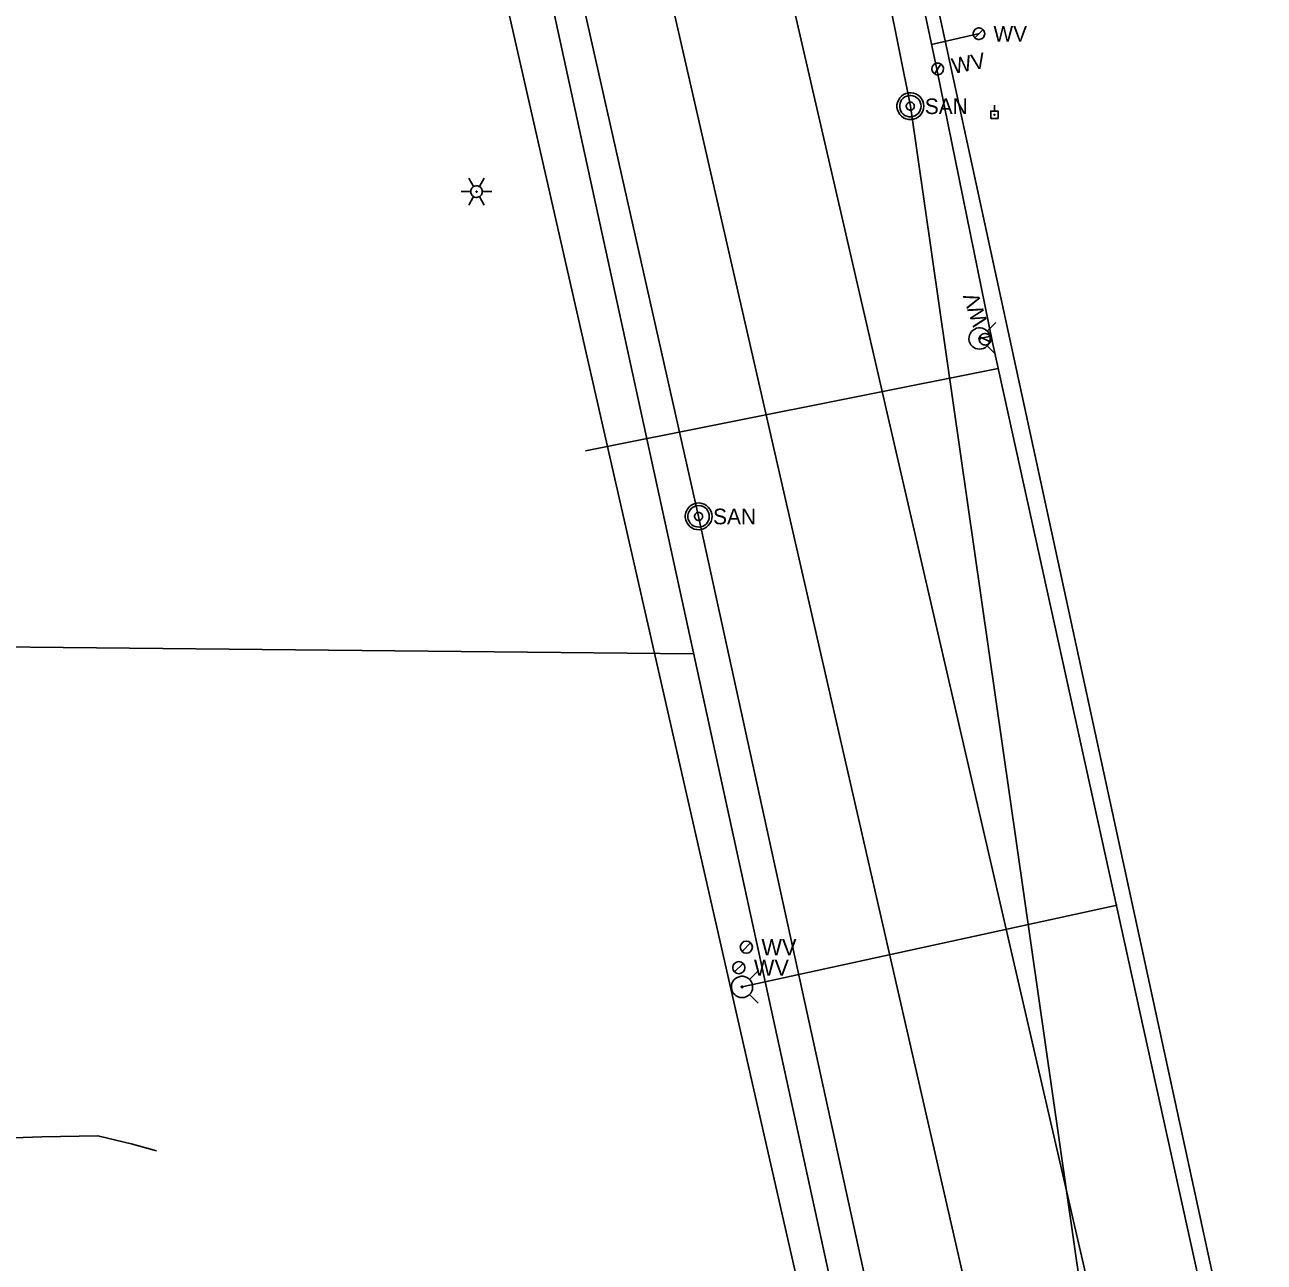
# Model space of a CAD drawing. Extents: x 596028 to 606371, y 330010 to 403088.
# Drawn here: x 604636.4 to 604941.6, y 338862.5 to 339167.3 of the extents above; entities that cross this region are included whole.
import ezdxf

# ---------------------------------------------------------------- set-up
doc = ezdxf.new("R2010")
doc.units = 0
for name, color, linetype in [('E_LTG', 7, 'Continuous'), ('E_UTL_E_UG', 7, 'Continuous'), ('E_UTL_EPowerPole', 7, 'Continuous'), ('E_UTL_FO_UG_MWFN', 7, 'Continuous'), ('E_UTL_G_UG', 7, 'Continuous'), ('E_UTL_SAN_MH', 7, 'Continuous'), ('E_UTL_SAN_UG', 7, 'Continuous'), ('E_UTL_SAN_UG_MMSD', 7, 'Continuous'), ('E_UTL_T_UG', 7, 'Continuous'), ('E_UTL_W', 7, 'Continuous'), ('E_UTL_W_UG', 7, 'Continuous'), ('E_UTL_WHydrant', 7, 'Continuous')]:
    doc.layers.add(name, color=color, linetype=linetype)

# ---------------------------------------------------------------- blocks, each defined once
blk = doc.blocks.new('PPOL')
at = {"layer": 'E_UTL_EPowerPole'}
blk.add_line((-0.2, 13.7), (-0.2, 35.3), dxfattribs=at)
blk.add_lwpolyline([(-13.9, -13.7), (13.5, -13.7), (13.5, 13.7), (-13.9, 13.7)], close=True, dxfattribs=at)
blk.add_circle((0, 0), 1.77, dxfattribs=at)
blk = doc.blocks.new('WV')
at = {"layer": 'E_UTL_W'}
blk.add_line((-8.6, -8.6), (8.6, 8.6), dxfattribs=at)
blk.add_circle((0, 0), 12.2, dxfattribs=at)
blk.add_text('WV', height=32.92, dxfattribs=at).set_placement((30.5, -16.5))

msp = doc.modelspace()

# ---------------------------------------------------------------- linework, layer by layer
at = {"layer": 'E_LTG'}
for points in [[(604746.97, 339127.4), (604745.78, 339129.47)], [(604748.4, 339127.4), (604749.59, 339129.47)], [(604743.87, 339126.17), (604746.25, 339126.17)], [(604749.11, 339126.17), (604749.08, 339126.44), (604749.01, 339126.7), (604748.88, 339126.94), (604748.72, 339127.15), (604748.51, 339127.33), (604748.27, 339127.47), (604748.02, 339127.56), (604747.75, 339127.59), (604747.48, 339127.58), (604747.21, 339127.52), (604746.97, 339127.4), (604746.75, 339127.25), (604746.56, 339127.05), (604746.41, 339126.82), (604746.31, 339126.57), (604746.26, 339126.3), (604746.26, 339126.03), (604746.31, 339125.76), (604746.41, 339125.51), (604746.56, 339125.28), (604746.75, 339125.09), (604746.97, 339124.93), (604747.21, 339124.82), (604747.48, 339124.75), (604747.75, 339124.74), (604748.02, 339124.78), (604748.27, 339124.87), (604748.51, 339125), (604748.72, 339125.18), (604748.88, 339125.39), (604749.01, 339125.64), (604749.08, 339125.9), (604749.11, 339126.17)], [(604749.11, 339126.17), (604749.08, 339126.44), (604749.01, 339126.7), (604748.88, 339126.94), (604748.72, 339127.15), (604748.51, 339127.33), (604748.27, 339127.47), (604748.02, 339127.56), (604747.75, 339127.59), (604747.48, 339127.58), (604747.21, 339127.52), (604746.97, 339127.4), (604746.75, 339127.25), (604746.56, 339127.05), (604746.41, 339126.82), (604746.31, 339126.57), (604746.26, 339126.3), (604746.26, 339126.03), (604746.31, 339125.76), (604746.41, 339125.51), (604746.56, 339125.28), (604746.75, 339125.09), (604746.97, 339124.93), (604747.21, 339124.82), (604747.48, 339124.75), (604747.75, 339124.74), (604748.02, 339124.78), (604748.27, 339124.87), (604748.51, 339125), (604748.72, 339125.18), (604748.88, 339125.39), (604749.01, 339125.64), (604749.08, 339125.9), (604749.11, 339126.17)], [(604749.11, 339126.17), (604749.08, 339126.44), (604749.01, 339126.7), (604748.88, 339126.94), (604748.72, 339127.15), (604748.51, 339127.33), (604748.27, 339127.47), (604748.02, 339127.56), (604747.75, 339127.59), (604747.48, 339127.58), (604747.21, 339127.52), (604746.97, 339127.4), (604746.75, 339127.25), (604746.56, 339127.05), (604746.41, 339126.82), (604746.31, 339126.57), (604746.26, 339126.3), (604746.26, 339126.03), (604746.31, 339125.76), (604746.41, 339125.51), (604746.56, 339125.28), (604746.75, 339125.09), (604746.97, 339124.93), (604747.21, 339124.82), (604747.48, 339124.75), (604747.75, 339124.74), (604748.02, 339124.78), (604748.27, 339124.87), (604748.51, 339125), (604748.72, 339125.18), (604748.88, 339125.39), (604749.01, 339125.64), (604749.08, 339125.9), (604749.11, 339126.17)], [(604747.8, 339126.17), (604747.8, 339126.19), (604747.79, 339126.21), (604747.78, 339126.23), (604747.77, 339126.25), (604747.75, 339126.26), (604747.73, 339126.28), (604747.71, 339126.28), (604747.69, 339126.29), (604747.66, 339126.28), (604747.64, 339126.28), (604747.62, 339126.27), (604747.6, 339126.26), (604747.59, 339126.24), (604747.58, 339126.22), (604747.57, 339126.2), (604747.56, 339126.18), (604747.56, 339126.16), (604747.57, 339126.13), (604747.58, 339126.11), (604747.59, 339126.09), (604747.6, 339126.08), (604747.62, 339126.06), (604747.64, 339126.05), (604747.66, 339126.05), (604747.69, 339126.05), (604747.71, 339126.05), (604747.73, 339126.06), (604747.75, 339126.07), (604747.77, 339126.08), (604747.78, 339126.1), (604747.79, 339126.12), (604747.8, 339126.14), (604747.8, 339126.17)], [(604749.11, 339126.17), (604751.49, 339126.17)], [(604745.78, 339122.87), (604746.97, 339124.93)], [(604749.59, 339122.87), (604748.4, 339124.93)]]:
    msp.add_lwpolyline(points, dxfattribs=at)
at = {"layer": 'E_UTL_E_UG'}
msp.add_line((604875.51, 338824.32), (604784.34, 339222.62), dxfattribs=at)
at = {"layer": 'E_UTL_FO_UG_MWFN'}
msp.add_lwpolyline([(604668.86, 338889.96), (604662.95, 338891.55), (604654.46, 338893.67), (604640.66, 338893.37), (604620.04, 338892.68), (604589.67, 338895.03), (604558.3, 338897.41), (604535.11, 338899.73), (604522.19, 338900.1), (604501.1, 338900.47), (604481.36, 338901.26), (604464.99, 338901.5), (604459.7, 338901.38), (604440.3, 338902.67), (604432.93, 338902.67), (604426.37, 338907.02), (604421.8, 338931.44), (604409.13, 338979.56), (604398.32, 339023.06), (604393.6, 339044.86), (604389.81, 339059.44), (604379.58, 339083.75), (604376.89, 339101.68), (604380.04, 339106.11)], dxfattribs=at)
at = {"layer": 'E_UTL_G_UG'}
for p, q in [((604843.56, 338783.61), (604742.35, 339228.68)), ((604914.69, 338786.08), (604814.85, 339218.78))]:
    msp.add_line(p, q, dxfattribs=at)
msp.add_lwpolyline([(604930.39, 338852.74), (604855.87, 339196.73), (604848.74, 339224.99)], dxfattribs=at)
at = {"layer": 'E_UTL_SAN_MH'}
for points in [[(604857.81, 339147.22), (604857.75, 339147.84), (604857.57, 339148.44), (604857.29, 339149), (604856.9, 339149.49), (604856.42, 339149.9), (604855.88, 339150.22), (604855.29, 339150.42), (604854.67, 339150.51), (604854.04, 339150.48), (604853.43, 339150.33), (604852.86, 339150.07), (604852.35, 339149.71), (604851.91, 339149.26), (604851.58, 339148.73), (604851.34, 339148.15), (604851.22, 339147.53), (604851.22, 339146.9), (604851.34, 339146.29), (604851.58, 339145.7), (604851.91, 339145.18), (604852.35, 339144.72), (604852.86, 339144.36), (604853.43, 339144.1), (604854.04, 339143.95), (604854.67, 339143.92), (604855.29, 339144.01), (604855.88, 339144.21), (604856.42, 339144.53), (604856.9, 339144.94), (604857.29, 339145.43), (604857.57, 339145.99), (604857.75, 339146.59), (604857.81, 339147.22)], [(604857.15, 339147.22), (604857.1, 339147.72), (604856.96, 339148.2), (604856.73, 339148.64), (604856.42, 339149.04), (604856.04, 339149.37), (604855.61, 339149.62), (604855.13, 339149.78), (604854.63, 339149.85), (604854.13, 339149.83), (604853.65, 339149.71), (604853.19, 339149.5), (604852.78, 339149.21), (604852.43, 339148.85), (604852.16, 339148.43), (604851.98, 339147.96), (604851.88, 339147.47), (604851.88, 339146.97), (604851.98, 339146.47), (604852.16, 339146.01), (604852.43, 339145.58), (604852.78, 339145.22), (604853.19, 339144.93), (604853.65, 339144.72), (604854.13, 339144.6), (604854.63, 339144.58), (604855.13, 339144.65), (604855.61, 339144.81), (604856.04, 339145.07), (604856.42, 339145.39), (604856.73, 339145.79), (604856.96, 339146.24), (604857.1, 339146.72), (604857.15, 339147.22)], [(604855.5, 339147.22), (604855.48, 339147.4), (604855.43, 339147.58), (604855.34, 339147.75), (604855.23, 339147.9), (604855.08, 339148.02), (604854.92, 339148.12), (604854.74, 339148.18), (604854.56, 339148.21), (604854.37, 339148.2), (604854.19, 339148.15), (604854.01, 339148.07), (604853.86, 339147.96), (604853.73, 339147.83), (604853.63, 339147.67), (604853.56, 339147.5), (604853.52, 339147.31), (604853.52, 339147.12), (604853.56, 339146.94), (604853.63, 339146.76), (604853.73, 339146.6), (604853.86, 339146.47), (604854.01, 339146.36), (604854.19, 339146.28), (604854.37, 339146.24), (604854.56, 339146.23), (604854.74, 339146.25), (604854.92, 339146.32), (604855.08, 339146.41), (604855.23, 339146.53), (604855.34, 339146.68), (604855.43, 339146.85), (604855.48, 339147.03), (604855.5, 339147.22)], [(604805.67, 339046.19), (604805.61, 339046.81), (604805.43, 339047.42), (604805.14, 339047.97), (604804.76, 339048.47), (604804.28, 339048.88), (604803.74, 339049.19), (604803.15, 339049.4), (604802.52, 339049.49), (604801.9, 339049.46), (604801.29, 339049.31), (604800.72, 339049.05), (604800.21, 339048.68), (604799.77, 339048.23), (604799.43, 339047.7), (604799.2, 339047.12), (604799.08, 339046.5), (604799.08, 339045.88), (604799.2, 339045.26), (604799.43, 339044.68), (604799.77, 339044.15), (604800.21, 339043.7), (604800.72, 339043.33), (604801.29, 339043.07), (604801.9, 339042.92), (604802.52, 339042.89), (604803.15, 339042.98), (604803.74, 339043.19), (604804.28, 339043.5), (604804.76, 339043.91), (604805.14, 339044.41), (604805.43, 339044.96), (604805.61, 339045.57), (604805.67, 339046.19)], [(604805.01, 339046.19), (604804.96, 339046.69), (604804.82, 339047.17), (604804.59, 339047.62), (604804.28, 339048.01), (604803.9, 339048.34), (604803.46, 339048.59), (604802.99, 339048.76), (604802.49, 339048.83), (604801.99, 339048.8), (604801.5, 339048.68), (604801.05, 339048.48), (604800.64, 339048.19), (604800.29, 339047.82), (604800.02, 339047.4), (604799.83, 339046.93), (604799.74, 339046.44), (604799.74, 339045.94), (604799.83, 339045.45), (604800.02, 339044.98), (604800.29, 339044.56), (604800.64, 339044.19), (604801.05, 339043.9), (604801.5, 339043.7), (604801.99, 339043.58), (604802.49, 339043.55), (604802.99, 339043.62), (604803.46, 339043.79), (604803.9, 339044.04), (604804.28, 339044.37), (604804.59, 339044.76), (604804.82, 339045.21), (604804.96, 339045.69), (604805.01, 339046.19)], [(604803.36, 339046.19), (604803.34, 339046.38), (604803.29, 339046.56), (604803.2, 339046.73), (604803.08, 339046.87), (604802.94, 339047), (604802.78, 339047.09), (604802.6, 339047.15), (604802.41, 339047.18), (604802.23, 339047.17), (604802.04, 339047.13), (604801.87, 339047.05), (604801.72, 339046.94), (604801.59, 339046.8), (604801.49, 339046.64), (604801.42, 339046.47), (604801.38, 339046.28), (604801.38, 339046.1), (604801.42, 339045.91), (604801.49, 339045.74), (604801.59, 339045.58), (604801.72, 339045.44), (604801.87, 339045.33), (604802.04, 339045.25), (604802.23, 339045.21), (604802.41, 339045.2), (604802.6, 339045.23), (604802.78, 339045.29), (604802.94, 339045.38), (604803.08, 339045.51), (604803.2, 339045.65), (604803.29, 339045.82), (604803.34, 339046), (604803.36, 339046.19)]]:
    msp.add_lwpolyline(points, dxfattribs=at)
at = {"layer": 'E_UTL_SAN_UG'}
for p, q in [((604802.36, 339046.2), (604752.9, 339265.49)), ((604849.24, 338832.01), (604802.36, 339046.2))]:
    msp.add_line(p, q, dxfattribs=at)
at = {"layer": 'E_UTL_SAN_UG_MMSD'}
for p, q in [((604854.51, 339147.21), (604642.2, 340212.1)), ((605016.2, 338023.67), (604854.51, 339147.21))]:
    msp.add_line(p, q, dxfattribs=at)
at = {"layer": 'E_UTL_T_UG'}
for p, q in [((604851.26, 338782.4), (604759.41, 339203.92)), ((604552.53, 339014.82), (604801.15, 339012.35))]:
    msp.add_line(p, q, dxfattribs=at)
at = {"layer": 'E_UTL_W'}
for points in [[(604872.83, 339165.06), (604872.8, 339165.33), (604872.72, 339165.59), (604872.6, 339165.83), (604872.43, 339166.05), (604872.23, 339166.22), (604871.99, 339166.36), (604871.74, 339166.45), (604871.47, 339166.49), (604871.2, 339166.47), (604870.93, 339166.41), (604870.69, 339166.3), (604870.47, 339166.14), (604870.28, 339165.94), (604870.13, 339165.72), (604870.03, 339165.46), (604869.98, 339165.2), (604869.98, 339164.93), (604870.03, 339164.66), (604870.13, 339164.41), (604870.28, 339164.18), (604870.47, 339163.98), (604870.69, 339163.83), (604870.93, 339163.71), (604871.2, 339163.65), (604871.47, 339163.64), (604871.74, 339163.68), (604871.99, 339163.76), (604872.23, 339163.9), (604872.43, 339164.08), (604872.6, 339164.29), (604872.72, 339164.53), (604872.8, 339164.79), (604872.83, 339165.06)], [(604870.39, 339164.05), (604872.41, 339166.07)], [(604862.64, 339156.65), (604862.56, 339156.91), (604862.44, 339157.15), (604862.27, 339157.36), (604862.07, 339157.54), (604861.83, 339157.68), (604861.58, 339157.77), (604861.31, 339157.81), (604861.04, 339157.8), (604860.77, 339157.73), (604860.53, 339157.62), (604860.3, 339157.47), (604860.12, 339157.27), (604859.97, 339157.04), (604859.87, 339156.79), (604859.82, 339156.53), (604859.81, 339156.25), (604859.86, 339155.99), (604859.96, 339155.74), (604860.11, 339155.51), (604860.3, 339155.31), (604860.52, 339155.15), (604860.76, 339155.04), (604861.03, 339154.97), (604861.3, 339154.96), (604861.57, 339155), (604861.82, 339155.09), (604862.06, 339155.22), (604862.26, 339155.4), (604862.43, 339155.61), (604862.56, 339155.85), (604862.63, 339156.11), (604862.66, 339156.38), (604862.64, 339156.65)], [(604860.43, 339155.21), (604862.04, 339157.56)], [(604872.47, 339091.16), (604872.22, 339091.05), (604872, 339090.9), (604871.81, 339090.7), (604871.66, 339090.48), (604871.55, 339090.23), (604871.5, 339089.96), (604871.49, 339089.69), (604871.54, 339089.43), (604871.64, 339089.17), (604871.78, 339088.94), (604871.96, 339088.74), (604872.18, 339088.58), (604872.42, 339088.46), (604872.69, 339088.4), (604872.96, 339088.38), (604873.23, 339088.41), (604873.48, 339088.5), (604873.72, 339088.63), (604873.93, 339088.8), (604874.1, 339089.01), (604874.23, 339089.25), (604874.31, 339089.51), (604874.34, 339089.78), (604874.32, 339090.05), (604874.25, 339090.31), (604874.13, 339090.55), (604873.96, 339090.77), (604873.76, 339090.95), (604873.53, 339091.09), (604873.28, 339091.18), (604873.01, 339091.23), (604872.74, 339091.22), (604872.47, 339091.16)], [(604874.19, 339089.16), (604871.64, 339090.45)]]:
    msp.add_lwpolyline(points, dxfattribs=at)
at = {"layer": 'E_UTL_W_UG'}
for p, q in [((604859.75, 339162.41), (604871.52, 339165.12)), ((604874.39, 339090.57), (604871.57, 339090)), ((604774.49, 339062.31), (604876.12, 339082.59)), ((604813.06, 338930.32), (604905.42, 338950.46))]:
    msp.add_line(p, q, dxfattribs=at)
for points in [[(604874.71, 339088.99), (604861.04, 339156.34), (604850.17, 339207.5), (604838.95, 339256.89), (604821.49, 339331.51)], [(605092.03, 338144.65), (604935.52, 338838.52), (604929.29, 338841.05), (604874.71, 339088.99)]]:
    msp.add_lwpolyline(points, dxfattribs=at)
at = {"layer": 'E_UTL_WHydrant'}
for points in [[(604871.57, 339087.37), (604872.06, 339087.42), (604872.54, 339087.56), (604872.98, 339087.79), (604873.38, 339088.1), (604873.7, 339088.48), (604873.95, 339088.91), (604874.11, 339089.38), (604874.19, 339089.87), (604874.16, 339090.37), (604874.04, 339090.85), (604873.84, 339091.31), (604873.55, 339091.71), (604873.19, 339092.06), (604872.77, 339092.33), (604872.3, 339092.51), (604871.82, 339092.61), (604871.32, 339092.61), (604870.83, 339092.51), (604870.36, 339092.33), (604869.94, 339092.06), (604869.58, 339091.71), (604869.29, 339091.31), (604869.09, 339090.85), (604868.97, 339090.37), (604868.95, 339089.87), (604869.02, 339089.38), (604869.18, 339088.91), (604869.43, 339088.48), (604869.76, 339088.1), (604870.15, 339087.79), (604870.59, 339087.56), (604871.07, 339087.42), (604871.57, 339087.37)], [(604873.4, 339091.83), (604875.54, 339093.97)], [(604871.57, 339089.8), (604871.6, 339089.8), (604871.64, 339089.81), (604871.67, 339089.83), (604871.7, 339089.85), (604871.73, 339089.88), (604871.75, 339089.91), (604871.76, 339089.95), (604871.77, 339089.99), (604871.76, 339090.03), (604871.76, 339090.06), (604871.74, 339090.1), (604871.72, 339090.13), (604871.69, 339090.15), (604871.66, 339090.18), (604871.62, 339090.19), (604871.59, 339090.2), (604871.55, 339090.2), (604871.51, 339090.19), (604871.47, 339090.18), (604871.44, 339090.15), (604871.41, 339090.13), (604871.39, 339090.1), (604871.38, 339090.06), (604871.37, 339090.03), (604871.37, 339089.99), (604871.37, 339089.95), (604871.38, 339089.91), (604871.4, 339089.88), (604871.43, 339089.85), (604871.46, 339089.83), (604871.49, 339089.81), (604871.53, 339089.8), (604871.57, 339089.8)], [(604873.4, 339088.16), (604875.54, 339086.02)], [(604814.9, 338932.15), (604817.04, 338934.29)], [(604813.06, 338927.69), (604813.56, 338927.74), (604814.03, 338927.88), (604814.48, 338928.11), (604814.87, 338928.42), (604815.2, 338928.79), (604815.45, 338929.23), (604815.61, 338929.7), (604815.68, 338930.19), (604815.66, 338930.69), (604815.54, 338931.17), (604815.33, 338931.63), (604815.04, 338932.03), (604814.68, 338932.38), (604814.26, 338932.65), (604813.8, 338932.83), (604813.31, 338932.93), (604812.81, 338932.93), (604812.32, 338932.83), (604811.86, 338932.65), (604811.44, 338932.38), (604811.08, 338932.03), (604810.79, 338931.63), (604810.58, 338931.17), (604810.46, 338930.69), (604810.44, 338930.19), (604810.51, 338929.7), (604810.67, 338929.23), (604810.92, 338928.79), (604811.25, 338928.42), (604811.64, 338928.11), (604812.09, 338927.88), (604812.56, 338927.74), (604813.06, 338927.69)], [(604813.06, 338930.12), (604813.1, 338930.12), (604813.13, 338930.13), (604813.17, 338930.15), (604813.2, 338930.17), (604813.22, 338930.2), (604813.24, 338930.23), (604813.26, 338930.27), (604813.26, 338930.31), (604813.26, 338930.34), (604813.25, 338930.38), (604813.23, 338930.42), (604813.21, 338930.45), (604813.18, 338930.47), (604813.15, 338930.49), (604813.12, 338930.51), (604813.08, 338930.52), (604813.04, 338930.52), (604813, 338930.51), (604812.97, 338930.49), (604812.94, 338930.47), (604812.91, 338930.45), (604812.89, 338930.42), (604812.87, 338930.38), (604812.86, 338930.34), (604812.86, 338930.31), (604812.87, 338930.27), (604812.88, 338930.23), (604812.9, 338930.2), (604812.92, 338930.17), (604812.95, 338930.15), (604812.99, 338930.13), (604813.02, 338930.12), (604813.06, 338930.12)], [(604814.9, 338928.48), (604817.04, 338926.34)]]:
    msp.add_lwpolyline(points, dxfattribs=at)

# ---------------------------------------------------------------- block references
at = {"layer": 'E_UTL_EPowerPole', "xscale": 0.06561666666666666, "yscale": 0.06561666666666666}
msp.add_blockref('PPOL', (604875.22, 339145.11), dxfattribs=at)
at = {"layer": 'E_UTL_W', "xscale": 0.12188295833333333, "yscale": 0.12188295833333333}
for p in [(604814.12, 338940.09), (604812.26, 338935.05)]:
    msp.add_blockref('WV', p, dxfattribs=at)

# ---------------------------------------------------------------- texts
at = {"layer": 'E_UTL_SAN_MH'}
for p in [(604858.07, 339145.27), (604805.93, 339044.24)]:
    msp.add_text('SAN', height=3.849, dxfattribs=at).set_placement(p)
at = {"layer": 'E_UTL_W'}
msp.add_text('WV', height=3.85, dxfattribs=at).set_placement((604874.97, 339163.14))
for rotation, p in [(10.6884, (604865.09, 339155.15)), (108.0653, (604873.64, 339093.79))]:
    msp.add_text('WV', height=3.85, rotation=rotation, dxfattribs=at).set_placement(p)

doc.saveas('drawing.dxf')
